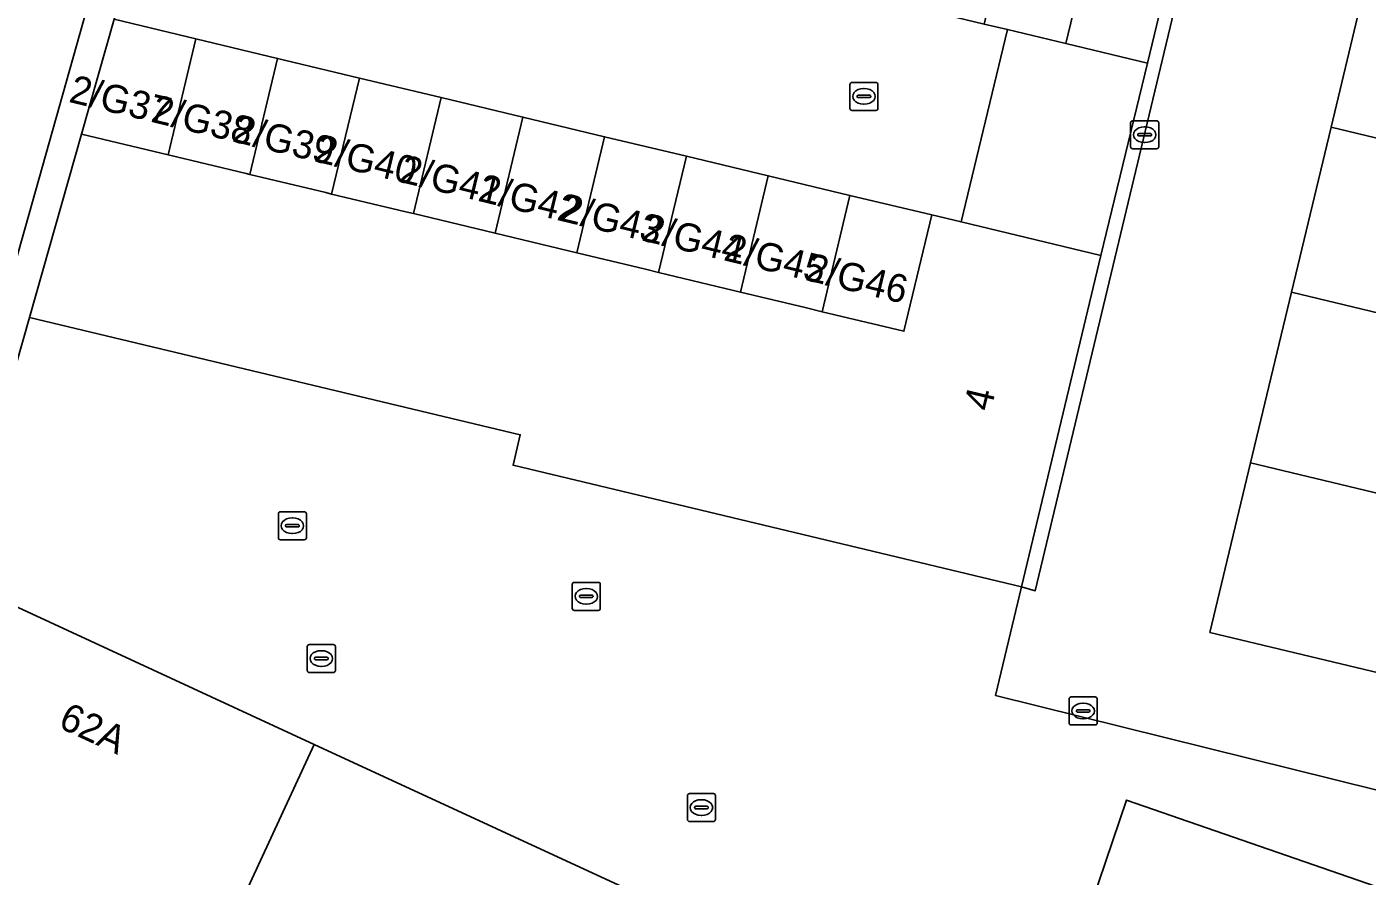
# Model space of a CAD drawing. Extents: x 162803 to 163818, y 381639 to 382475.
# Drawn here: x 163084.1 to 163131.92, y 382070.75 to 382101.07 of the extents above; entities that cross this region are included whole.
import ezdxf

# ---------------------------------------------------------------- set-up
doc = ezdxf.new("R2010")
doc.units = 0
for name, color, linetype in [('IMGEO_Brandkraan', 7, 'Continuous'), ('IMGEO_Groenvoorziening', 7, 'Continuous'), ('IMGEO_Kolk', 7, 'Continuous'), ('IMGEO_Muur', 7, 'Continuous'), ('IMGEO_Pand', 7, 'Continuous'), ('IMGEO_Pand_nummerreeks', 7, 'Continuous'), ('IMGEO_Parkeervlak_open', 7, 'Continuous'), ('IMGEO_Rijbaan_lokaal_open', 7, 'Continuous'), ('IMGEO_Rioolput', 7, 'Continuous'), ('IMGEO_Voetpad_open', 7, 'Continuous')]:
    doc.layers.add(name, color=color, linetype=linetype)

msp = doc.modelspace()

# ---------------------------------------------------------------- linework, layer by layer
at = {"layer": 'IMGEO_Brandkraan'}
for p, q in [((163107.666, 382072.772), (163107.666, 382073.624)), ((163107.741, 382073.698), (163108.593, 382073.698)), ((163108.667, 382073.624), (163108.667, 382072.772)), ((163107.925, 382073.192), (163107.925, 382073.204)), ((163108.363, 382073.155), (163107.965, 382073.155)), ((163107.968, 382073.241), (163108.366, 382073.241)), ((163108.154, 382073.478), (163108.179, 382073.478)), ((163108.409, 382073.204), (163108.409, 382073.192)), ((163108.593, 382072.698), (163107.741, 382072.698)), ((163108.177, 382072.918), (163108.152, 382072.918))]:
    msp.add_line(p, q, dxfattribs=at)
for points in [[(163107.666, 382072.772), (163107.666, 382073.624)], [(163107.741, 382073.698), (163108.593, 382073.698)], [(163108.667, 382073.624), (163108.667, 382072.772)], [(163108.593, 382072.698), (163107.741, 382072.698)]]:
    msp.add_lwpolyline(points, dxfattribs=at)
for centre, radius, start, end in [((163107.743, 382073.622), 0.0765, 91.552, 178.448), ((163107.743, 382073.622), 0.0765, 91.552, 178.448), ((163108.591, 382073.622), 0.0765, 1.552, 88.448), ((163108.591, 382073.622), 0.0765, 1.552, 88.448), ((163107.965, 382073.201), 0.0403, 85.8775, 175.7526), ((163107.962, 382073.191), 0.0366, 178.938, 274.7102), ((163108.366, 382073.198), 0.043, 264.8664, 352.4533), ((163108.37, 382073.203), 0.0386, 1.7309, 96.639), ((163107.743, 382072.774), 0.0765, 181.552, 268.448), ((163107.743, 382072.774), 0.0765, 181.552, 268.448), ((163108.591, 382072.774), 0.0765, 271.552, 358.448), ((163108.591, 382072.774), 0.0765, 271.552, 358.448)]:
    msp.add_arc(centre, radius, start, end, dxfattribs=at)
for centre, major_axis, ratio, start_param, end_param in [((163108.153, 382073.198), (-0.387, 0.002), 0.722429, 4.712389, 7.853982), ((163108.178, 382073.198), (-0.39, 0.002), 0.717154, 1.570796, 4.712389)]:
    msp.add_ellipse(centre, major_axis=major_axis, ratio=ratio, start_param=start_param, end_param=end_param, dxfattribs=at)
at = {"layer": 'IMGEO_Groenvoorziening'}
msp.add_lwpolyline([(163059.693, 382091.916), (163059.373, 382090.878), (163082.299, 382084.062), (163084.187, 382090.696), (163086.046, 382097.241), (163087.209, 382101.336), (163089.113, 382108.144), (163090.13, 382111.765), (163089.146, 382112.062), (163081.605, 382085.282), (163079.424, 382085.941), (163080.019, 382087.859), (163065.988, 382092.126), (163065.424, 382090.228)], close=True, dxfattribs=at)
at = {"layer": 'IMGEO_Kolk'}
for p, q in [((163113.465, 382098.158), (163113.465, 382099.01)), ((163113.54, 382099.084), (163114.392, 382099.084)), ((163113.953, 382098.864), (163113.978, 382098.864)), ((163114.466, 382099.01), (163114.466, 382098.158)), ((163113.724, 382098.578), (163113.724, 382098.59)), ((163114.162, 382098.541), (163113.764, 382098.541)), ((163113.767, 382098.627), (163114.165, 382098.627)), ((163114.208, 382098.59), (163114.208, 382098.578)), ((163114.392, 382098.084), (163113.54, 382098.084)), ((163113.976, 382098.304), (163113.951, 382098.304)), ((163123.481, 382096.789), (163123.481, 382097.641)), ((163123.556, 382097.715), (163124.408, 382097.715)), ((163123.969, 382097.495), (163123.994, 382097.495)), ((163124.482, 382097.641), (163124.482, 382096.789)), ((163123.74, 382097.209), (163123.74, 382097.221)), ((163124.178, 382097.172), (163123.78, 382097.172)), ((163123.783, 382097.258), (163124.181, 382097.258)), ((163123.992, 382096.935), (163123.967, 382096.935)), ((163124.224, 382097.221), (163124.224, 382097.209)), ((163124.408, 382096.715), (163123.556, 382096.715)), ((163093.071, 382082.831), (163093.071, 382083.683)), ((163093.146, 382083.757), (163093.998, 382083.757)), ((163094.072, 382083.683), (163094.072, 382082.831)), ((163093.33, 382083.251), (163093.33, 382083.263)), ((163093.768, 382083.214), (163093.37, 382083.214)), ((163093.373, 382083.3), (163093.771, 382083.3)), ((163093.559, 382083.537), (163093.584, 382083.537)), ((163093.814, 382083.263), (163093.814, 382083.251)), ((163093.998, 382082.757), (163093.146, 382082.757)), ((163093.582, 382082.977), (163093.557, 382082.977)), ((163103.557, 382080.31), (163103.557, 382081.162)), ((163103.632, 382081.236), (163104.484, 382081.236)), ((163104.558, 382081.162), (163104.558, 382080.31)), ((163103.816, 382080.73), (163103.816, 382080.742)), ((163104.254, 382080.693), (163103.856, 382080.693)), ((163103.859, 382080.779), (163104.257, 382080.779)), ((163104.045, 382081.016), (163104.07, 382081.016)), ((163104.3, 382080.742), (163104.3, 382080.73)), ((163104.484, 382080.236), (163103.632, 382080.236)), ((163104.068, 382080.456), (163104.043, 382080.456))]:
    msp.add_line(p, q, dxfattribs=at)
for points in [[(163113.465, 382098.158), (163113.465, 382099.01)], [(163113.54, 382099.084), (163114.392, 382099.084)], [(163114.466, 382099.01), (163114.466, 382098.158)], [(163114.392, 382098.084), (163113.54, 382098.084)], [(163123.481, 382096.789), (163123.481, 382097.641)], [(163123.556, 382097.715), (163124.408, 382097.715)], [(163124.482, 382097.641), (163124.482, 382096.789)], [(163124.408, 382096.715), (163123.556, 382096.715)], [(163093.071, 382082.831), (163093.071, 382083.683)], [(163093.146, 382083.757), (163093.998, 382083.757)], [(163094.072, 382083.683), (163094.072, 382082.831)], [(163093.998, 382082.757), (163093.146, 382082.757)], [(163103.557, 382080.31), (163103.557, 382081.162)], [(163103.632, 382081.236), (163104.484, 382081.236)], [(163104.558, 382081.162), (163104.558, 382080.31)], [(163104.484, 382080.236), (163103.632, 382080.236)]]:
    msp.add_lwpolyline(points, dxfattribs=at)
for centre, radius, start, end in [((163113.542, 382099.008), 0.0765, 91.552, 178.448), ((163113.542, 382099.008), 0.0765, 91.552, 178.448), ((163114.39, 382099.008), 0.0765, 1.552, 88.448), ((163114.39, 382099.008), 0.0765, 1.552, 88.448), ((163113.764, 382098.587), 0.0403, 85.8775, 175.7526), ((163113.761, 382098.577), 0.0366, 178.938, 274.7102), ((163114.165, 382098.584), 0.043, 264.8664, 352.4533), ((163114.169, 382098.589), 0.0386, 1.7309, 96.639), ((163113.542, 382098.16), 0.0765, 181.552, 268.448), ((163113.542, 382098.16), 0.0765, 181.552, 268.448), ((163114.39, 382098.16), 0.0765, 271.552, 358.448), ((163114.39, 382098.16), 0.0765, 271.552, 358.448), ((163123.558, 382097.639), 0.0765, 91.552, 178.448), ((163123.558, 382097.639), 0.0765, 91.552, 178.448), ((163124.406, 382097.639), 0.0765, 1.552, 88.448), ((163124.406, 382097.639), 0.0765, 1.552, 88.448), ((163123.78, 382097.218), 0.0403, 85.8775, 175.7526), ((163123.777, 382097.208), 0.0366, 178.938, 274.7102), ((163124.181, 382097.215), 0.043, 264.8664, 352.4533), ((163124.185, 382097.22), 0.0386, 1.7309, 96.639), ((163123.558, 382096.791), 0.0765, 181.552, 268.448), ((163123.558, 382096.791), 0.0765, 181.552, 268.448), ((163124.406, 382096.791), 0.0765, 271.552, 358.448), ((163124.406, 382096.791), 0.0765, 271.552, 358.448), ((163093.148, 382083.681), 0.0765, 91.552, 178.448), ((163093.148, 382083.681), 0.0765, 91.552, 178.448), ((163093.996, 382083.681), 0.0765, 1.552, 88.448), ((163093.996, 382083.681), 0.0765, 1.552, 88.448), ((163093.37, 382083.26), 0.0403, 85.8775, 175.7526), ((163093.367, 382083.25), 0.0366, 178.938, 274.7102), ((163093.771, 382083.257), 0.043, 264.8664, 352.4533), ((163093.775, 382083.262), 0.0386, 1.7309, 96.639), ((163093.148, 382082.833), 0.0765, 181.552, 268.448), ((163093.148, 382082.833), 0.0765, 181.552, 268.448), ((163093.996, 382082.833), 0.0765, 271.552, 358.448), ((163093.996, 382082.833), 0.0765, 271.552, 358.448), ((163103.634, 382081.16), 0.0765, 91.552, 178.448), ((163103.634, 382081.16), 0.0765, 91.552, 178.448), ((163104.482, 382081.16), 0.0765, 1.552, 88.448), ((163104.482, 382081.16), 0.0765, 1.552, 88.448), ((163103.856, 382080.739), 0.0403, 85.8775, 175.7526), ((163103.853, 382080.729), 0.0366, 178.938, 274.7102), ((163104.257, 382080.736), 0.043, 264.8664, 352.4533), ((163104.261, 382080.741), 0.0386, 1.7309, 96.639), ((163103.634, 382080.312), 0.0765, 181.552, 268.448), ((163103.634, 382080.312), 0.0765, 181.552, 268.448), ((163104.482, 382080.312), 0.0765, 271.552, 358.448), ((163104.482, 382080.312), 0.0765, 271.552, 358.448)]:
    msp.add_arc(centre, radius, start, end, dxfattribs=at)
for centre, major_axis, ratio, start_param, end_param in [((163113.952, 382098.584), (-0.387, 0.002), 0.722429, 4.712389, 7.853982), ((163113.977, 382098.584), (-0.39, 0.002), 0.717154, 1.570796, 4.712389), ((163123.968, 382097.215), (-0.387, 0.002), 0.722429, 4.712389, 7.853982), ((163123.993, 382097.215), (-0.39, 0.002), 0.717154, 1.570796, 4.712389), ((163093.558, 382083.257), (-0.387, 0.002), 0.722429, 4.712389, 7.853982), ((163093.583, 382083.257), (-0.39, 0.002), 0.717154, 1.570796, 4.712389), ((163104.044, 382080.736), (-0.387, 0.002), 0.722429, 4.712389, 7.853982), ((163104.069, 382080.736), (-0.39, 0.002), 0.717154, 1.570796, 4.712389)]:
    msp.add_ellipse(centre, major_axis=major_axis, ratio=ratio, start_param=start_param, end_param=end_param, dxfattribs=at)
at = {"layer": 'IMGEO_Muur'}
msp.add_lwpolyline([(163084.187, 382090.696), (163082.299, 382084.062), (163059.373, 382090.878)], dxfattribs=at)
at = {"layer": 'IMGEO_Pand'}
for points in [[(163121.172, 382100.47), (163122.389, 382105.559), (163119.475, 382106.256), (163118.257, 382101.168), (163119.083, 382100.97)], [(163121.172, 382100.47), (163124.086, 382099.773), (163125.304, 382104.861), (163122.389, 382105.559)], [(163130.633, 382097.486), (163135.33, 382096.359), (163136.731, 382102.201), (163132.033, 382103.327)], [(163090.127, 382100.638), (163087.209, 382101.336), (163086.046, 382097.241), (163089.136, 382096.5)], [(163090.127, 382100.638), (163089.136, 382096.5), (163091.918, 382095.832), (163092.053, 382095.8), (163093.044, 382099.939)], [(163095.962, 382099.241), (163093.044, 382099.939), (163092.053, 382095.8), (163094.768, 382095.148), (163094.97, 382095.1)], [(163097.888, 382094.4), (163098.879, 382098.542), (163095.962, 382099.241), (163094.97, 382095.1), (163097.618, 382094.464)], [(163097.888, 382094.4), (163100.468, 382093.78), (163100.805, 382093.7), (163101.797, 382097.844), (163098.879, 382098.542)], [(163101.797, 382097.844), (163100.805, 382093.7), (163103.722, 382092.999), (163104.714, 382097.145)], [(163130.633, 382097.486), (163129.221, 382091.594), (163133.917, 382090.468), (163135.33, 382096.359)], [(163097.888, 382094.4), (163097.618, 382094.464), (163094.97, 382095.1), (163094.768, 382095.148), (163092.053, 382095.8), (163091.918, 382095.832), (163089.136, 382096.5), (163086.046, 382097.241), (163084.187, 382090.696), (163101.704, 382086.503), (163101.444, 382085.414), (163119.585, 382081.072), (163122.418, 382092.908), (163117.432, 382094.101), (163116.385, 382094.352), (163115.391, 382090.199), (163112.473, 382090.899), (163111.867, 382091.045), (163109.556, 382091.599), (163109.017, 382091.729), (163106.639, 382092.299), (163106.167, 382092.413), (163103.722, 382092.999), (163100.805, 382093.7), (163100.468, 382093.78)], [(163103.722, 382092.999), (163106.167, 382092.413), (163106.639, 382092.299), (163107.632, 382096.447), (163104.714, 382097.145)], [(163110.55, 382095.749), (163107.632, 382096.447), (163106.639, 382092.299), (163109.017, 382091.729), (163109.556, 382091.599)], [(163112.473, 382090.899), (163113.467, 382095.05), (163110.55, 382095.749), (163109.556, 382091.599), (163111.867, 382091.045)], [(163112.473, 382090.899), (163115.391, 382090.199), (163116.385, 382094.352), (163113.467, 382095.05)], [(163127.761, 382085.503), (163149.33, 382080.33), (163150.791, 382086.421), (163133.917, 382090.468), (163129.221, 382091.594)], [(163065.033, 382079.863), (163064.435, 382077.65), (163089.408, 382064.775), (163094.344, 382075.452), (163081.226, 382081.513), (163066.455, 382085.51)], [(163149.33, 382080.33), (163127.761, 382085.503), (163126.31, 382079.45), (163137.842, 382076.687), (163147.251, 382074.43), (163147.253, 382074.43), (163147.879, 382074.28)], [(163094.344, 382075.452), (163089.408, 382064.775), (163109.589, 382054.37), (163113.901, 382066.416)], [(163142.496, 382060.438), (163144.457, 382066.204), (163134.752, 382069.505), (163123.339, 382073.465), (163121.353, 382067.628), (163126.151, 382065.997), (163132.79, 382063.739)]]:
    msp.add_lwpolyline(points, close=True, dxfattribs=at)
at = {"layer": 'IMGEO_Parkeervlak_open'}
msp.add_lwpolyline([(163070.095, 382135.286), (163067.058, 382124.545), (163083.126, 382120.021), (163082.771, 382118.765), (163065.602, 382123.594), (163064.68, 382120.384), (163065.785, 382120.07), (163059.564, 382097.963), (163058.467, 382098.276), (163057.526, 382094.992), (163060.376, 382094.128), (163059.693, 382091.916), (163065.424, 382090.228), (163065.988, 382092.126), (163080.019, 382087.859), (163079.424, 382085.941), (163081.605, 382085.282), (163089.146, 382112.062), (163090.13, 382111.765), (163090.529, 382113.186), (163091.858, 382117.918), (163090.853, 382118.199), (163098.192, 382144.406)], dxfattribs=at)
at = {"layer": 'IMGEO_Rijbaan_lokaal_open'}
for points in [[(163134.859, 382115.115), (163136.272, 382121.013), (163137.778, 382127.293), (163139.19, 382133.185), (163132.413, 382134.805), (163129.559, 382123.281), (163129.714, 382123.244), (163130.175, 382123.133), (163120.073, 382080.932), (163119.585, 382081.072), (163118.665, 382077.202), (163145.899, 382070.444), (163146.816, 382073.136), (163138.433, 382075.277)], [(163137.842, 382076.687), (163126.31, 382079.45), (163127.761, 382085.503), (163129.221, 382091.594), (163130.633, 382097.486), (163132.033, 382103.327), (163133.436, 382109.18), (163134.859, 382115.115)], [(163101.444, 382085.414), (163101.704, 382086.503), (163084.187, 382090.696), (163082.299, 382084.062), (163059.373, 382090.878), (163059.322, 382090.714), (163056.494, 382091.577), (163051.707, 382093.075), (163042.017, 382096.457), (163041.132, 382095.175), (163026.665, 382074.215), (163025.201, 382072.163), (163022.9, 382068.77)], [(163030.56, 382064.019), (163032.699, 382067.446), (163033.931, 382069.45), (163035.364, 382071.783), (163038.869, 382078.512), (163042.26, 382083.224), (163044.389, 382086.312), (163045.258, 382087.591), (163055.907, 382084.983), (163056.76, 382088.134), (163066.455, 382085.51), (163081.226, 382081.513), (163094.344, 382075.452), (163113.901, 382066.416), (163115.096, 382069.756), (163121.353, 382067.628), (163123.339, 382073.465), (163134.752, 382069.505), (163134.887, 382069.879)], [(163152.479, 382071.728), (163147.417, 382072.983), (163146.816, 382073.136), (163145.899, 382070.444), (163118.665, 382077.202), (163119.585, 382081.072), (163101.444, 382085.414)]]:
    msp.add_lwpolyline(points, dxfattribs=at)
for points in [[(163130.175, 382123.133), (163129.714, 382123.244), (163128.333, 382117.477), (163126.522, 382109.949), (163125.304, 382104.861), (163124.086, 382099.773), (163122.418, 382092.908), (163119.585, 382081.072), (163120.073, 382080.932)], [(163098.879, 382098.542), (163101.797, 382097.844), (163104.714, 382097.145), (163107.632, 382096.447), (163110.55, 382095.749), (163113.467, 382095.05), (163116.385, 382094.352), (163117.432, 382094.101), (163119.083, 382100.97), (163118.257, 382101.168), (163115.343, 382101.865), (163112.428, 382102.563), (163109.514, 382103.261), (163106.599, 382103.958), (163103.685, 382104.656), (163100.771, 382105.353), (163097.856, 382106.051), (163094.942, 382106.749), (163092.027, 382107.446), (163089.113, 382108.144), (163087.209, 382101.336), (163090.127, 382100.638), (163093.044, 382099.939), (163095.962, 382099.241)]]:
    msp.add_lwpolyline(points, close=True, dxfattribs=at)
at = {"layer": 'IMGEO_Rioolput'}
for p, q in [((163094.104, 382078.091), (163094.104, 382078.943)), ((163094.179, 382079.017), (163095.031, 382079.017)), ((163094.592, 382078.797), (163094.617, 382078.797)), ((163095.105, 382078.943), (163095.105, 382078.091)), ((163094.363, 382078.511), (163094.363, 382078.523)), ((163094.801, 382078.474), (163094.403, 382078.474)), ((163094.406, 382078.56), (163094.804, 382078.56)), ((163094.847, 382078.523), (163094.847, 382078.511)), ((163095.031, 382078.017), (163094.179, 382078.017)), ((163094.615, 382078.237), (163094.59, 382078.237)), ((163121.286, 382076.22), (163121.286, 382077.072)), ((163121.361, 382077.146), (163122.213, 382077.146)), ((163121.774, 382076.926), (163121.799, 382076.926)), ((163122.287, 382077.072), (163122.287, 382076.22)), ((163121.545, 382076.64), (163121.545, 382076.652)), ((163121.983, 382076.603), (163121.585, 382076.603)), ((163121.588, 382076.689), (163121.986, 382076.689)), ((163122.029, 382076.652), (163122.029, 382076.64)), ((163122.213, 382076.146), (163121.361, 382076.146)), ((163121.797, 382076.366), (163121.772, 382076.366))]:
    msp.add_line(p, q, dxfattribs=at)
for points in [[(163094.104, 382078.091), (163094.104, 382078.943)], [(163094.179, 382079.017), (163095.031, 382079.017)], [(163095.105, 382078.943), (163095.105, 382078.091)], [(163095.031, 382078.017), (163094.179, 382078.017)], [(163121.286, 382076.22), (163121.286, 382077.072)], [(163121.361, 382077.146), (163122.213, 382077.146)], [(163122.287, 382077.072), (163122.287, 382076.22)], [(163122.213, 382076.146), (163121.361, 382076.146)]]:
    msp.add_lwpolyline(points, dxfattribs=at)
for centre, radius, start, end in [((163094.181, 382078.941), 0.0765, 91.552, 178.448), ((163094.181, 382078.941), 0.0765, 91.552, 178.448), ((163095.029, 382078.941), 0.0765, 1.552, 88.448), ((163095.029, 382078.941), 0.0765, 1.552, 88.448), ((163094.403, 382078.52), 0.0403, 85.8775, 175.7526), ((163094.4, 382078.51), 0.0366, 178.938, 274.7102), ((163094.804, 382078.517), 0.043, 264.8664, 352.4533), ((163094.808, 382078.522), 0.0386, 1.7309, 96.639), ((163094.181, 382078.093), 0.0765, 181.552, 268.448), ((163094.181, 382078.093), 0.0765, 181.552, 268.448), ((163095.029, 382078.093), 0.0765, 271.552, 358.448), ((163095.029, 382078.093), 0.0765, 271.552, 358.448), ((163121.363, 382077.07), 0.0765, 91.552, 178.448), ((163121.363, 382077.07), 0.0765, 91.552, 178.448), ((163122.211, 382077.07), 0.0765, 1.552, 88.448), ((163122.211, 382077.07), 0.0765, 1.552, 88.448), ((163121.585, 382076.649), 0.0403, 85.8775, 175.7526), ((163121.582, 382076.639), 0.0366, 178.938, 274.7102), ((163121.986, 382076.646), 0.043, 264.8664, 352.4533), ((163121.99, 382076.651), 0.0386, 1.7309, 96.639), ((163121.363, 382076.222), 0.0765, 181.552, 268.448), ((163121.363, 382076.222), 0.0765, 181.552, 268.448), ((163122.211, 382076.222), 0.0765, 271.552, 358.448), ((163122.211, 382076.222), 0.0765, 271.552, 358.448)]:
    msp.add_arc(centre, radius, start, end, dxfattribs=at)
for centre, major_axis, ratio, start_param, end_param in [((163094.591, 382078.517), (-0.387, 0.002), 0.722429, 4.712389, 7.853982), ((163094.616, 382078.517), (-0.39, 0.002), 0.717154, 1.570796, 4.712389), ((163121.773, 382076.646), (-0.387, 0.002), 0.722429, 4.712389, 7.853982), ((163121.798, 382076.646), (-0.39, 0.002), 0.717154, 1.570796, 4.712389)]:
    msp.add_ellipse(centre, major_axis=major_axis, ratio=ratio, start_param=start_param, end_param=end_param, dxfattribs=at)
at = {"layer": 'IMGEO_Voetpad_open'}
msp.add_lwpolyline([(163122.418, 382092.908), (163124.086, 382099.773), (163121.172, 382100.47), (163119.083, 382100.97), (163117.432, 382094.101)], close=True, dxfattribs=at)

# ---------------------------------------------------------------- texts
at = {"layer": 'IMGEO_Pand_nummerreeks'}
for s, rotation, p in [('2/G37', 346.402, (163085.56, 382098.393)), ('2/G38', 346.402, (163088.483, 382097.686)), ('2/G39', 346.402, (163091.397, 382096.981)), ('2/G40', 346.402, (163094.324, 382096.274)), ('2/G41', 346.402, (163097.348, 382095.542)), ('2/G42', 346.402, (163100.154, 382094.863)), ('2/G43', 346.402, (163103.08, 382094.155)), ('2/G44', 346.402, (163106, 382093.449)), ('2/G45', 346.402, (163108.92, 382092.743)), ('2/G46', 346.402, (163111.841, 382092.036)), ('4', 76.5392, (163118.486, 382087.308)), ('62A', 335.2014, (163085.178, 382076.074))]:
    msp.add_text(s, height=1, rotation=rotation, dxfattribs=at).set_placement(p)

doc.saveas('drawing.dxf')
